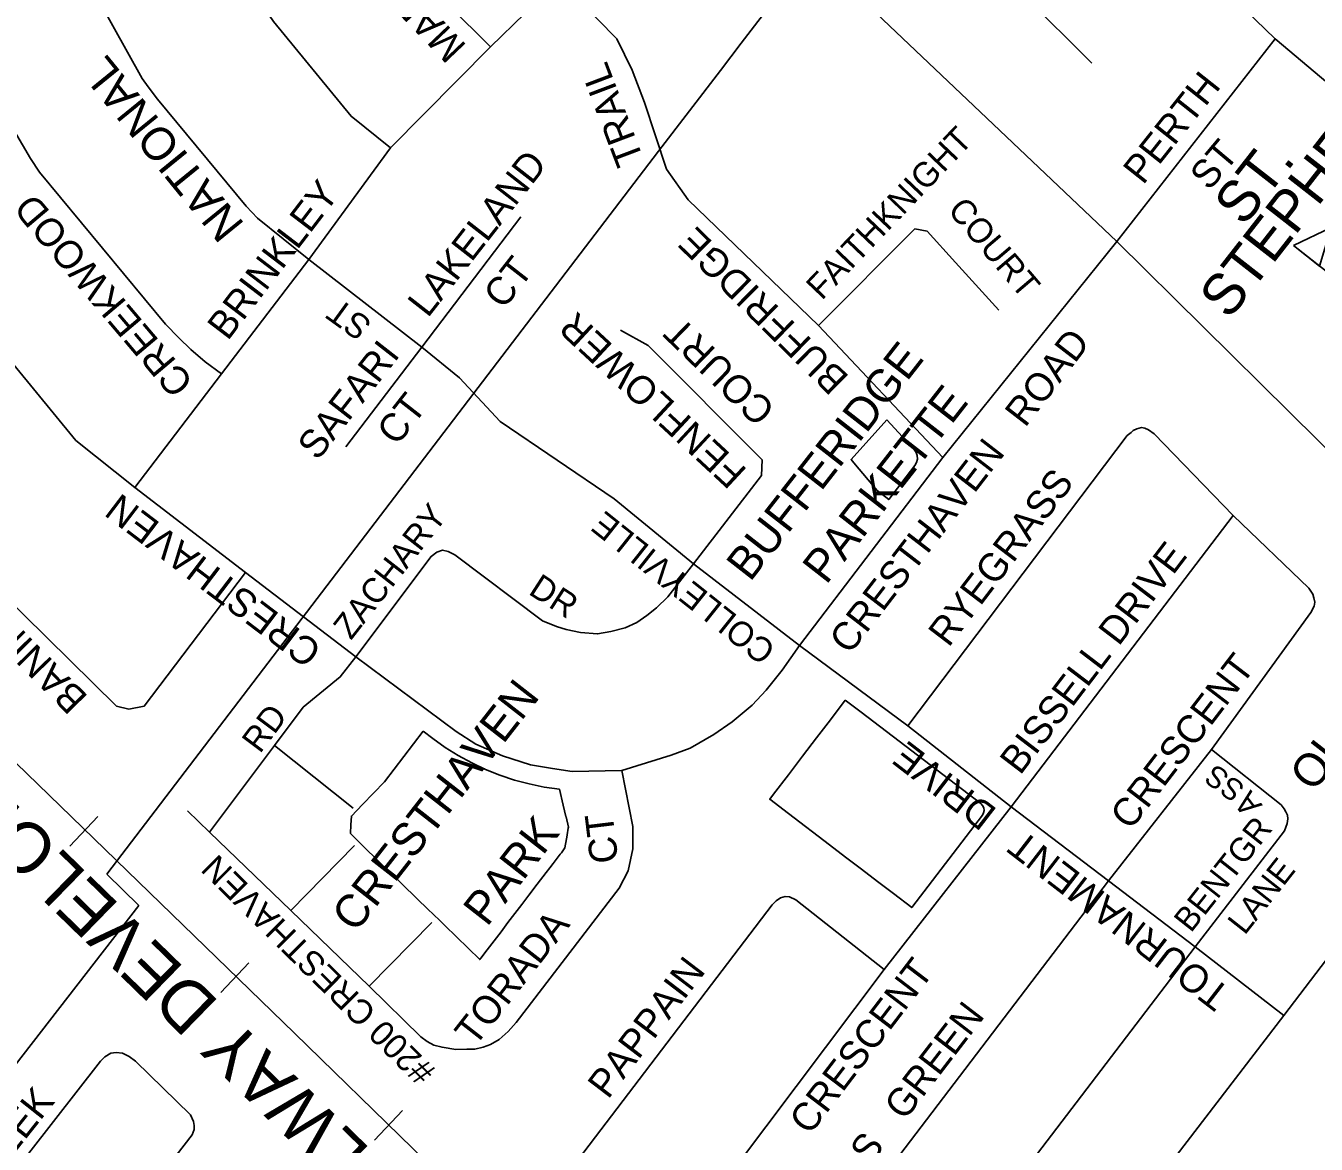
# Model space of a CAD drawing. Extents: x 586326 to 623965, y 4819854 to 4857850.
# Drawn here: x 594598 to 595381, y 4841813 to 4842493 of the extents above; entities that cross this region are included whole.
import ezdxf

# ---------------------------------------------------------------- set-up
doc = ezdxf.new("R2010")
doc.units = 0
for name, color, linetype in [('Cemeteries', 7, 'Continuous'), ('Lots_Concessions', 7, 'Continuous'), ('Major Rds and Hwys', 7, 'Continuous'), ('Minor Rd Lbls', 7, 'Continuous'), ('Minor Rds', 7, 'Continuous'), ('Park Lbls', 7, 'Continuous'), ('Park Outlines', 7, 'Continuous'), ('Private Rd Lbls', 7, 'Continuous'), ('Private Rds', 7, 'Continuous'), ('Proposed Secondary Rds', 7, 'Continuous'), ('Railways_lbls', 7, 'Continuous'), ('School Syms_Lbls', 7, 'Continuous')]:
    doc.layers.add(name, color=color, linetype=linetype)

msp = doc.modelspace()

# ---------------------------------------------------------------- linework, layer by layer
at = {"layer": 'Lots_Concessions'}
for p, q in [((595032.29, 4842481.98), (595075.89, 4842539.08)), ((595019.65, 4842465.41), (595032.29, 4842481.98)), ((594982.14, 4842416.29), (595019.65, 4842465.41)), ((594647.15, 4841977.51), (594982.14, 4842416.29)), ((594647.15, 4841977.51), (594666.59, 4841958.33)), ((594472.65, 4841708.21), (594666.59, 4841958.33))]:
    msp.add_line(p, q, dxfattribs=at)
at = {"layer": 'Major Rds and Hwys'}
for points in [[(595260.21, 4842361.61), (595075, 4842537.57), (595017.59, 4842592.12), (594994.03, 4842614.55)], [(595522.4, 4842102.45), (595260.21, 4842361.61)], [(595522.4, 4842102.45), (595361.56, 4841891.52)], [(595361.56, 4841891.52), (595214.99, 4841700.31), (595196.47, 4841672.98), (595121.61, 4841537.38)]]:
    msp.add_lwpolyline(points, dxfattribs=at)
at = {"layer": 'Minor Rds'}
for points in [[(594819.4, 4842418.51), (594795.47, 4842437.56), (594748.38, 4842495.05), (594740.19, 4842507.31), (594703.89, 4842570.29), (594701.73, 4842573.6), (594698.86, 4842576.13), (594695.96, 4842577.53), (594692.5, 4842577.96), (594689.36, 4842577.47), (594685.65, 4842575.04), (594645.84, 4842525.26), (594641.77, 4842519.73), (594640.87, 4842517.27), (594640.57, 4842514.62), (594641.07, 4842511.45), (594642.08, 4842508.7), (594668.69, 4842460.46), (594672.34, 4842455.39), (594677.93, 4842447.93), (594731.9, 4842383), (594738.68, 4842375.78), (594769.87, 4842350.63)], [(595218.69, 4842558.34), (595199.15, 4842530.48), (595197.75, 4842525.68), (595198.8, 4842518.97), (595203.97, 4842511), (595245.21, 4842469.73)], [(594880.05, 4842479.66), (594829.23, 4842530.46), (594822.51, 4842537.61), (594817.46, 4842544.96)], [(594716.95, 4842281.13), (594706.98, 4842288.57), (594698.23, 4842296.05), (594690.97, 4842302.99), (594682.94, 4842311.4), (594606.48, 4842403.58), (594600.96, 4842411.94), (594541.66, 4842513.08), (594541.24, 4842514.99), (594540.45, 4842516.4), (594538.98, 4842518.58), (594537.68, 4842519.36), (594534.57, 4842521.07), (594531.68, 4842521.43), (594528.68, 4842520.83), (594526.7, 4842519.92), (594524.42, 4842517.82), (594523.04, 4842516.04), (594510.78, 4842501.98), (594504.06, 4842495.82), (594497.55, 4842491.54), (594465.65, 4842471.02)], [(594921.85, 4842520.49), (594880.05, 4842479.66)], [(595079.25, 4842310.47), (595000.08, 4842386.84), (594987.04, 4842405.47), (594973.54, 4842445.98), (594966.09, 4842465.54), (594956.77, 4842484.63), (594921.85, 4842520.49)], [(594880.05, 4842479.66), (594819.4, 4842418.51)], [(595356.32, 4842484.63), (595260.21, 4842361.61)], [(594819.4, 4842418.51), (594769.87, 4842350.63)], [(594838.49, 4842297.43), (594898.56, 4842376.59)], [(595079.25, 4842310.47), (595137.77, 4842369.17), (595145.14, 4842367.87), (595162.37, 4842348.78), (595188.68, 4842319.78)], [(595260.21, 4842361.61), (595154.69, 4842230.37)], [(594769.87, 4842350.63), (594716.95, 4842281.13)], [(594838.49, 4842297.43), (594769.87, 4842350.63)], [(595003.25, 4842165.77), (595044.53, 4842219.46), (595044.93, 4842228.94), (594975.87, 4842298.36), (594959.1, 4842307.67)], [(595154.69, 4842230.37), (595079.25, 4842310.47)], [(594838.49, 4842297.43), (594792.39, 4842236.89)], [(595003.25, 4842165.77), (594955.24, 4842205.24), (594885.99, 4842252.26), (594861.31, 4842278.8), (594838.49, 4842297.43)], [(594731.39, 4842160.52), (594669.92, 4842079.49), (594660.61, 4842077.63), (594653.15, 4842079.49), (594525.95, 4842204.73), (594523.04, 4842209.12), (594522.59, 4842212.83), (594523.59, 4842217.14), (594526.26, 4842222.14), (594590.75, 4842286.72)], [(594664.33, 4842212.21), (594628.47, 4842240.62), (594590.75, 4842286.72)], [(594716.95, 4842281.13), (594664.33, 4842212.21)], [(595330.9, 4842195.18), (595283.05, 4842244.85), (595279.56, 4842247.09), (595277.28, 4842248.17), (595275.29, 4842248.58), (595273.88, 4842248.21), (595272.5, 4842247.89), (595270.29, 4842246.87), (595268.95, 4842245.58), (595266.63, 4842243.73), (595133.49, 4842067.44)], [(595154.69, 4842230.37), (595067.6, 4842116.28)], [(594731.39, 4842160.52), (594664.33, 4842212.21)], [(595196.06, 4842018.39), (595330.9, 4842195.18)], [(595317.68, 4842053.16), (595377.98, 4842136.26), (595380.03, 4842140.13), (595380.45, 4842142.65), (595379.85, 4842145.27), (595379.29, 4842147.43), (595376.93, 4842151.1), (595330.9, 4842195.18)], [(595003.25, 4842165.77), (594987.83, 4842145.86), (594980.98, 4842139.03), (594975.02, 4842134.42), (594969.01, 4842130.26), (594961.94, 4842127.06), (594953.15, 4842124.66), (594945.13, 4842123.27), (594934.81, 4842124.04), (594926.04, 4842125.92), (594920.14, 4842127.76), (594911.6, 4842131.18), (594858.52, 4842171.23), (594854.5, 4842173.37), (594851.07, 4842174.03), (594847.57, 4842172.83), (594844.08, 4842170.3), (594798.44, 4842109.3)], [(595067.6, 4842116.28), (595003.25, 4842165.77)], [(594798.44, 4842109.3), (594731.39, 4842160.52)], [(595067.6, 4842116.28), (595057.18, 4842101.33), (595047.54, 4842089.1), (595038.94, 4842080.05), (595026.75, 4842069.93), (595015.69, 4842062.21), (595001.22, 4842053.9), (594989.84, 4842049.69), (594959.93, 4842040.36)], [(595133.49, 4842067.44), (595067.6, 4842116.28)], [(594959.93, 4842040.36), (594929.71, 4842039.76), (594917.77, 4842041.48), (594904.42, 4842043.88), (594887.36, 4842049.32), (594871.27, 4842056.35), (594859.23, 4842063.96), (594798.44, 4842109.3)], [(595196.06, 4842018.39), (595133.49, 4842067.44)], [(595255.24, 4841973.41), (595317.68, 4842053.16)], [(595307.8, 4841933.3), (595361.99, 4842003.79), (595363.76, 4842008.17), (595364.17, 4842011.1), (595363.89, 4842013.28), (595362.87, 4842015.2), (595361.95, 4842017.13), (595360, 4842019.5), (595317.68, 4842053.16)], [(594959.93, 4842040.36), (594966.55, 4842006.38), (594966.55, 4841992.88), (594963.76, 4841979.37), (594958.16, 4841968.9), (594895.76, 4841887.44), (594890.8, 4841881.9), (594885.34, 4841877.05), (594880.17, 4841873.94), (594875.69, 4841872.28), (594870.61, 4841871.23), (594865.77, 4841871.07)], [(595196.06, 4842018.39), (595119, 4841919.45)], [(595255.24, 4841973.41), (595196.06, 4842018.39)], [(595307.8, 4841933.3), (595095.03, 4841654.15), (595092.62, 4841650.83), (595090.56, 4841649.15), (595088.3, 4841648.15), (595085.81, 4841647.74), (595083.01, 4841648.61), (595080.14, 4841649.63), (595077.95, 4841651.32), (595047.26, 4841680.97), (595043.6, 4841686.06), (595042.94, 4841688.41), (595042.46, 4841690.03), (595042.89, 4841691.74), (595043.29, 4841694), (595044.7, 4841696.71), (595255.24, 4841973.41)], [(595307.8, 4841933.3), (595255.24, 4841973.41)], [(594955.18, 4841770.98), (594937, 4841788.27), (594933.2, 4841792.57), (594932.43, 4841795.22), (594931.72, 4841797.7), (594931.97, 4841801.47), (594933.61, 4841804.45), (595051.03, 4841958.77), (595053.53, 4841961.22), (595056.16, 4841963.01), (595058.99, 4841963.82), (595061.61, 4841963.72), (595065.43, 4841961.9), (595119, 4841919.45)], [(595361.56, 4841891.52), (595307.8, 4841933.3)], [(595119, 4841919.45), (594993.89, 4841752.98), (594990.81, 4841749.73), (594989.15, 4841748.07), (594986.95, 4841746.95), (594983.96, 4841747.24), (594981.34, 4841747.92), (594977.09, 4841750.13), (594955.18, 4841770.98)], [(594552.66, 4841630.17), (594699.06, 4841819.23), (594700.23, 4841822.3), (594700.28, 4841824.72), (594699.89, 4841827.17), (594698.09, 4841831.34), (594664.74, 4841863.83), (594660.83, 4841866.72), (594656.69, 4841868.7), (594652.99, 4841869.22), (594649.76, 4841868.73), (594646.13, 4841866.51), (594643.34, 4841863.95), (594500.59, 4841680.64)]]:
    msp.add_lwpolyline(points, dxfattribs=at)
at = {"layer": 'Park Outlines'}
for points in [[(595120.59, 4842253.18), (595099.02, 4842229.14), (595100.61, 4842227.23), (595114.78, 4842210.27), (595121.88, 4842204.84), (595137.71, 4842225.58), (595138.74, 4842227.4), (595139.22, 4842229.44), (595139.12, 4842231.53), (595138.44, 4842233.51), (595137.25, 4842235.23)], [(595095.5, 4842083.01), (595086.4, 4842071.09), (595078.06, 4842060.17), (595069.59, 4842049.07), (595060.93, 4842037.73), (595051.98, 4842026), (595049.64, 4842022.94), (595061.08, 4842014.21), (595085.96, 4841995.22), (595095.65, 4841987.82), (595105.35, 4841980.42), (595115.04, 4841973.01), (595124.73, 4841965.61), (595135.86, 4841957.12), (595178.68, 4842013.21), (595179.43, 4842014.59), (595179.71, 4842016.13), (595179.5, 4842017.68), (595178.82, 4842019.09), (595177.75, 4842020.22), (595105.04, 4842075.73)], [(594839.25, 4842064.33), (594815.71, 4842033.48), (594802.47, 4842019.69), (594795.74, 4842012.68), (594795.45, 4842007.37), (594795.16, 4842002.05), (594803.72, 4841993.69), (594842.79, 4841955.58), (594844.93, 4841953.49), (594849.94, 4841948.6), (594852.45, 4841946.16), (594873.59, 4841925.53), (594874.2, 4841926.32), (594878.08, 4841931.4), (594882.3, 4841936.93), (594886.52, 4841942.46), (594890.74, 4841947.99), (594894.96, 4841953.53), (594899.19, 4841959.06), (594903.41, 4841964.59), (594908.53, 4841971.29), (594913.97, 4841978.42), (594916.17, 4841981.31), (594918.19, 4841983.95), (594922.41, 4841989.48), (594923.14, 4841990.44), (594925.33, 4841993.3), (594925.74, 4841995.7), (594926.45, 4841999.9), (594926.67, 4842001.2), (594927.35, 4842005.24), (594927.47, 4842005.98), (594925.96, 4842012.29), (594925.93, 4842012.39), (594924.26, 4842019.34), (594921.94, 4842029), (594912.73, 4842030.31), (594903.61, 4842032.18), (594894.62, 4842034.58), (594885.79, 4842037.53), (594877.15, 4842040.99), (594868.74, 4842044.97), (594860.58, 4842049.45), (594852.71, 4842054.41), (594845.15, 4842059.83)]]:
    msp.add_lwpolyline(points, close=True, dxfattribs=at)
at = {"layer": 'Private Rds'}
for points in [[(594798.44, 4842109.3), (594788.95, 4842097.15), (594766.43, 4842078.73), (594749.05, 4842055.54)], [(594749.05, 4842055.54), (594709.62, 4842002.92)], [(594796.74, 4842017.57), (594749.05, 4842055.54)], [(594696.14, 4842015.94), (594709.62, 4842002.92)], [(594709.62, 4842002.92), (594758.96, 4841955.31)], [(594797.59, 4841994.77), (594758.96, 4841955.31)], [(594758.96, 4841955.31), (594806.54, 4841909.39)], [(594844.6, 4841948.01), (594806.54, 4841909.39)], [(594806.54, 4841909.39), (594837.9, 4841878.56), (594841.78, 4841875.75), (594845.8, 4841873.6), (594850.78, 4841872.3), (594859.09, 4841870.92), (594865.77, 4841871.07)]]:
    msp.add_lwpolyline(points, dxfattribs=at)
at = {"layer": 'Proposed Secondary Rds'}
for points in [[(595356.32, 4842484.63), (595279.48, 4842558.97)], [(595412.67, 4842437.33), (595356.32, 4842484.63)]]:
    msp.add_lwpolyline(points, dxfattribs=at)
at = {"layer": 'Railways_lbls'}
for p, q in [((594641.79, 4842012.48), (594624.79, 4841994.48)), ((594733.47, 4841923.56), (594716.47, 4841905.56)), ((594826.67, 4841833.96), (594809.67, 4841815.96))]:
    msp.add_line(p, q, dxfattribs=at)
msp.add_lwpolyline([(596407.44, 4840270.33), (596407.44, 4840271.33), (596218.15, 4840457.44), (596103.52, 4840569.79), (596003.44, 4840670.33), (595969.44, 4840702.33), (595693.44, 4840969.33), (595693.44, 4840970.33), (595341.03, 4841310.9), (595337.29, 4841314.27), (595115.39, 4841532.57), (595087.41, 4841560.39), (594920.83, 4841724.72), (594904.79, 4841740.83), (594761.23, 4841880.8), (594503.86, 4842130.49), (594208.29, 4842425.47)], dxfattribs=at)
at = {"layer": 'School Syms_Lbls'}
msp.add_line((595395.92, 4842336.82), (595367.51, 4842359.02), dxfattribs=at)
msp.add_lwpolyline([(595367.51, 4842359.02), (595390.29, 4842370.05), (595383.38, 4842346.55)], close=True, dxfattribs=at)

# ---------------------------------------------------------------- texts
at = {"layer": 'Cemeteries'}
msp.add_text('OLD ZION', height=20, rotation=52.00002, dxfattribs=at).set_placement((595379.6, 4842026.6))
at = {"layer": 'Minor Rd Lbls'}
for s, height, rotation, p in [('MAPLE', 16.998, 133.59378, (594866.16, 4842480.37)), ('NATIONAL', 20, 129.13489, (594731.33, 4842371.93)), ('TRAIL', 16.998, 110.7044, (594973.32, 4842411.3)), ('PERTH', 16.998, 51.58052, (595276.24, 4842395.4)), ('FAITHKNIGHT', 15, 46.34994, (595081.23, 4842325.4)), ('ST', 16.998, 49.92713, (595316.36, 4842391.81)), ('LAKELAND', 16.998, 52.00002, (594842.07, 4842314.7)), ('BRINKLEY    ', 16.998, 52.61657, (594720.61, 4842300.77)), ('CREEKWOOD', 16.998, 130.2426, (594700.64, 4842276.23)), ('COURT', 15, 310.40237, (595157.05, 4842380.28)), ('BUFFRIDGE', 16.998, 135.42157, (595098.39, 4842279.27)), ('CT', 16.998, 52.00002, (594888.04, 4842319.74)), ('ST', 15, 144.0432, (594809.01, 4842312.64)), ('FENFLOWER', 16.998, 137.12061, (595036.54, 4842222.74)), ('COURT', 16.998, 135.83368, (595053.92, 4842260.43)), ('CRESTHAVEN   ROAD', 16.998, 52.31458, (595098.05, 4842110.16)), ('SAFARI ', 16.998, 52.00002, (594775.19, 4842227.93)), ('CT', 16.998, 52.00002, (594823.32, 4842236.86)), ('RYEGRASS', 16.998, 52.64158, (595158.2, 4842114.6)), ('CRESTHAVEN    ', 16.998, 142.71672, (594778.81, 4842115.19)), ('ZACHARY', 15, 52.00002, (594795.43, 4842119.07)), ('COLLEYVILLE', 15, 141.51615, (595054.22, 4842115.3)), ('BANINGTON', 16.998, 134.65185, (594636.44, 4842085.14)), ('BISSELL DRIVE', 16.998, 52.64158, (595201.61, 4842037)), ('DR', 15, 327.11448, (594902.51, 4842147.88)), ('CRESCENT', 16.998, 52.49429, (595268.58, 4842003.49)), ('TOURNAMENT   DRIVE', 16.998, 142.35237, (595330.27, 4841906.93)), ('SS', 13.08, 143.39456, (595338.84, 4842030.86)), ('A', 13.81, 127.45536, (595348.98, 4842019.27)), ('CT', 16.998, 96.88298, (594957.77, 4841984.96)), ('BENTGR', 14.533, 51.70726, (595305.24, 4841941.34)), ('LANE', 14.533, 51.70726, (595337.88, 4841939.9)), ('TORADA', 16.998, 52.00002, (594870.66, 4841872.06)), ('PAPPAIN', 16.998, 52.64158, (594951.48, 4841840.23)), ('CRESCENT', 16.998, 52.64158, (595073.83, 4841818.4)), ('MASTERS   GREEN', 16.998, 52.43625, (595052.88, 4841725.06)), ('GAME CREEK', 17, 51.54125, (594521.89, 4841720.51))]:
    msp.add_text(s, height=height, rotation=rotation, dxfattribs=at).set_placement(p)
at = {"layer": 'Park Lbls'}
for s, p in [('BUFFERIDGE', (595037.71, 4842154.36)), ('PARKETTE', (595083.89, 4842152.65)), ('CRESTHAVEN', (594798.15, 4841941.15)), ('PARK', (594877.97, 4841944.93))]:
    msp.add_text(s, height=19.992, rotation=52.00002, dxfattribs=at).set_placement(p)
at = {"layer": 'Private Rd Lbls'}
for s, rotation, p in [('RD', 53.21817, (594740.19, 4842050.12)), ('#200 CRESTHAVEN', 135.33069, (594847.35, 4841858.68))]:
    msp.add_text(s, height=15, rotation=rotation, dxfattribs=at).set_placement(p)
at = {"layer": 'Railways_lbls'}
msp.add_text('ORANGEVILLE RAILWAY DEVELOPMENT CORPORATION', height=30.7578, rotation=135.73152, dxfattribs=at).set_placement((595073.04, 4841551.55))
at = {"layer": 'School Syms_Lbls'}
for s, p in [('STEPHEN', (595328.4, 4842313.46)), ('ST.', (595337.33, 4842369.96))]:
    msp.add_text(s, height=25, rotation=52.00002, dxfattribs=at).set_placement(p)

doc.saveas('drawing.dxf')
